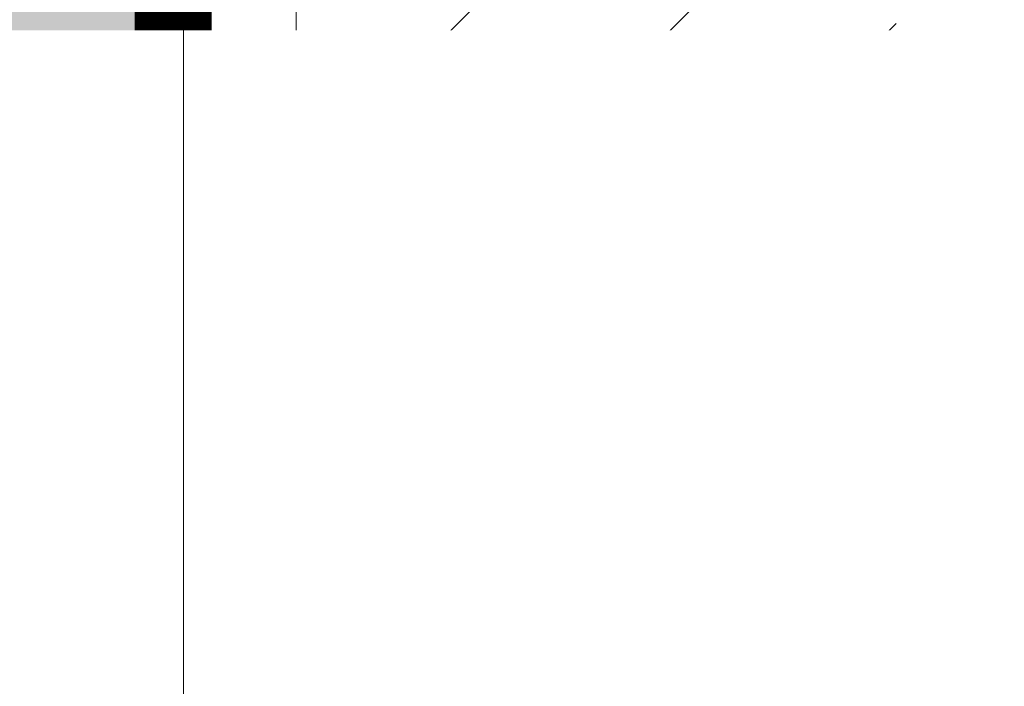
# Model space of a CAD drawing. Header units: millimetres. Extents: x -57162 to 485422, y -209335 to -9481.
# Tile 471 of 656: x 70399 to 71039, y -24162 to -23729. Entities that reach past the tile are written whole.
import ezdxf
from ezdxf import colors
from ezdxf.entities.mleader import LeaderData, LeaderLine
from ezdxf.math import Vec2, Vec3

# ---------------------------------------------------------------- set-up
doc = ezdxf.new("R2010")
doc.units = ezdxf.units.MM
doc.linetypes.add('-D1d1-15x02', pattern=[19, 15, -2, 0, -2])
doc.linetypes.add('DASHDOT', pattern=[25.4, 12.7, -6.35, 0, -6.35])
doc.layers.get('Defpoints').update_dxf_attribs({"color": 31})
for name, color, linetype, lineweight in [('dim_light', 12, 'Continuous', 9), ('light_pot', 52, 'Continuous', 15), ('Марки дверей', 7, 'Continuous', 9), ('Несущие колонны', 7, 'Continuous', 5), ('Общие ребра', 7, 'Continuous', 5), ('Оси', 7, 'Continuous', 5), ('Перекрытия', 7, 'Continuous', 5)]:
    doc.layers.add(name, color=color, linetype=linetype, lineweight=lineweight)
for name, color, linetype, lineweight, true_color in [('dim_razv', 7, 'DASHDOT', 9, 0x183018), ('EOM vinoski', 7, 'Continuous', 5, 0x423200), ('pol', 7, 'Continuous', 15, 0x55666d), ('pot sh', 7, 'Continuous', 15, 0x261e3e), ('wall_new', 7, 'Continuous', 30, 0x003d7a)]:
    doc.layers.add(name, color=color, linetype=linetype, lineweight=lineweight, true_color=true_color)
doc.styles.add('fl_iso paper', font='isocpeur.ttf', dxfattribs={"width": 0.8, "oblique": 10})
doc.dimstyles.new('In tre 1_75', dxfattribs={"dimtxt": 220, "dimasz": 120, "dimexe": 60, "dimexo": 10, "dimgap": 50, "dimtad": 1, "dimdec": 0, "dimrnd": 5, "dimzin": 0, "dimdsep": 46, "dimtxsty": 'fl_iso paper', "dimblk": 'ARCHTICK', "dimcen": 0, "dimdle": 60, "dimadec": 0, "dimazin": 0, "dimtfac": 1, "dimtdec": 0, "dimtofl": 0, "dimtmove": 1, "dimatfit": 1, "dimfxl": 1, "dimtfill": 1, "dimtolj": 1, "dimtzin": 0, "dimarcsym": 1})

# ---------------------------------------------------------------- blocks, each defined once
blk = doc.blocks.new('*U740')
at = {"layer": 'dim_razv', "true_color": 0xff9494}
h = blk.add_hatch(color=21, dxfattribs=at)
h.dxf.hatch_style = 1
edge = h.paths.add_edge_path()
edge.add_arc((0, 0), 30, 0, 360)
at = {"layer": 'dim_razv', "color": 1, "true_color": 0xeb0000}
blk.add_circle((0, 0), 30, dxfattribs=at)
blk = doc.blocks.new('*U741')
at = {"layer": 'dim_razv', "color": 0, "linetype": 'ByBlock', "lineweight": -2, "transparency": 16777216}
for p in [(4.286263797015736e-14, 700), (2.143131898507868e-14, 350)]:
    blk.add_blockref('*U740', p, dxfattribs=at)
blk = doc.blocks.new('_ArchTick')
at = {"color": 0, "linetype": 'ByBlock', "lineweight": 9, "const_width": 0.15}
blk.add_lwpolyline([(-0.5, -0.5), (0.5, 0.5)], dxfattribs=at)
blk = doc.blocks.new('*D754')
at = {"layer": 'Defpoints', "color": 0, "transparency": 16777216}
for p in [(70499.11951213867, -23609.07333284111), (69940.03623269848, -24769.07333284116), (70499.11951213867, -24769.07333284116)]:
    blk.add_point(p, dxfattribs=at)
at = {"layer": 'Марки дверей', "color": 0, "lineweight": -2, "transparency": 16777216}
for p, q in [((69940.03623269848, -23549.07333284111), (69940.03623269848, -24829.07333284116)), ((70489.11951213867, -23609.07333284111), (69880.03623269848, -23609.07333284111)), ((70489.11951213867, -24769.07333284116), (69880.03623269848, -24769.07333284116))]:
    blk.add_line(p, q, dxfattribs=at)
at = {"layer": 'Марки дверей', "color": 0, "lineweight": -2, "transparency": 16777216, "xscale": 120, "yscale": 120, "zscale": 120}
for p, rotation in [((69940.03623269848, -23609.07333284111), 90), ((69940.03623269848, -24769.07333284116), 270)]:
    blk.add_blockref('_ArchTick', p, dxfattribs=dict(at, rotation=rotation))
at = {"layer": 'Марки дверей', "color": 0, "transparency": 16777216, "insert": (69780.03623269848, -24189.07333284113), "char_height": 220, "attachment_point": 5, "rotation": 90, "style": 'fl_iso paper', "bg_fill": 3, "box_fill_scale": 1.1, "bg_fill_color": 256, "bg_fill_true_color": 13158600, "bg_fill_transparency": 0}
blk.add_mtext('\\A1;1160', dxfattribs=at)
blk = doc.blocks.new('*U783')
at = {"layer": 'light_pot', "linetype": 'ByBlock', "transparency": 33554610}
h = blk.add_hatch(color=256, dxfattribs=at)
h.dxf.hatch_style = 1
edge = h.paths.add_edge_path()
edge.add_arc((0, 0), 30, 0, 360)
at = {"layer": 'light_pot', "linetype": 'ByBlock'}
blk.add_circle((0, 0), 30, dxfattribs=at)
blk = doc.blocks.new('*U784')
at = {"layer": 'light_pot', "color": 0, "linetype": 'ByBlock', "lineweight": -2, "transparency": 16777216}
for p in [(350, 0), (700, 0)]:
    blk.add_blockref('*U783', p, dxfattribs=at)
blk = doc.blocks.new('_DOT')
at = {"color": 0, "linetype": 'ByBlock'}
blk.add_line((-0.5, 0), (-1, 0), dxfattribs=at)
at = {"color": 0, "linetype": 'ByBlock', "const_width": 0.5}
blk.add_lwpolyline([(-0.25, 0, 1), (0.25, 0, 1)], format="xyb", close=True, dxfattribs=at)

msp = doc.modelspace()

# ---------------------------------------------------------------- hatches: boundary and pattern name
at = {"layer": 'pol'}
h = msp.add_hatch(dxfattribs=at)
h.set_pattern_fill('AR-B816', color=256, scale=3, angle=90)
h.set_pattern_definition([(90, (65629.11951209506, -23689.07333285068), (-609.5999999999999, 3.732723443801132e-14), []), (180, (65629.11951209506, -23689.07333285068), (-609.5999999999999, -609.5999999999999), [609.5999999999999, -609.5999999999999])])
edge = h.paths.add_edge_path()
edge.add_line((58029.11951211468, -33989.07333287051), (58029.11951211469, -32389.07333286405))
edge.add_line((58029.11951211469, -32389.07333286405), (65629.11984919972, -32389.07526452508))
edge.add_line((65629.11984919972, -32389.07526452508), (65629.11984919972, -25609.07333285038))
edge.add_line((65629.11984919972, -25609.07333285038), (65629.11951208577, -25609.07333283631))
edge.add_line((65629.11951208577, -25609.07333283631), (65629.1195120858, -24689.07333285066))
edge.add_line((65629.1195120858, -24689.07333285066), (65629.11951209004, -24689.07333285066))
edge.add_line((65629.11951209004, -24689.07333285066), (65629.11951209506, -23689.07333285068))
edge.add_line((65629.11951209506, -23689.07333285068), (64929.11951213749, -23689.07333285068))
edge.add_line((64929.11951213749, -23689.07333285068), (64929.11984921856, -19949.07333285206))
edge.add_line((64929.11984921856, -19949.07333285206), (64929.11984921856, -18849.07333285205))
edge.add_line((64929.11984921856, -18849.07333285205), (64929.11951213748, -18749.07333285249))
edge.add_line((64929.11951213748, -18749.07333285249), (65229.11951213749, -18749.07333285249))
edge.add_line((65229.11951213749, -18749.07333285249), (65229.11951213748, -17449.07333285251))
edge.add_line((65229.11951213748, -17449.07333285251), (64929.11984921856, -17449.07333285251))
edge.add_line((64929.11984921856, -17449.07333285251), (64929.11984921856, -16402.75235683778))
edge.add_line((64929.11984921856, -16402.75235683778), (66956.9052384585, -16048.87254699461))
edge.add_line((66956.9052384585, -16048.87254699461), (67025.67175257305, -16442.91518156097))
edge.add_line((67025.67175257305, -16442.91518156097), (67419.71631880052, -16374.1483303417))
edge.add_line((67419.71631880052, -16374.1483303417), (67350.94884319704, -15980.100186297))
edge.add_line((67350.94884319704, -15980.100186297), (67477.41018830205, -15958.03441888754))
edge.add_arc((68079.03680542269, -19406.02287268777), 3500.082708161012, 0.0016709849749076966, 99.89768266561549, ccw=False)
edge.add_line((71579.1195120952, -19405.9207956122), (71579.09736741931, -19409.0733328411))
edge.add_line((71579.09736741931, -19409.0733328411), (70499.0970303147, -19409.0733328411))
edge.add_line((70499.0970303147, -19409.0733328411), (70499.0970303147, -20569.07333284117))
edge.add_line((70499.0970303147, -20569.07333284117), (71579.15426747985, -20569.03418163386))
edge.add_line((71579.15426747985, -20569.03418163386), (71579.15426747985, -23609.07333284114))
edge.add_line((71579.15426747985, -23609.07333284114), (70499.11951213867, -23609.07333284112))
edge.add_line((70499.11951213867, -23609.07333284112), (70499.11951213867, -24769.07333284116))
edge.add_line((70499.11951213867, -24769.07333284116), (71579.14149185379, -24769.07333284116))
edge.add_line((71579.14149185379, -24769.07333284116), (71579.09703031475, -28309.07333287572))
edge.add_line((71579.09703031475, -28309.07333287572), (70499.0970303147, -28309.07333287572))
edge.add_line((70499.0970303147, -28309.07333287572), (70499.11945653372, -29469.09575908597))
edge.add_line((70499.11945653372, -29469.09575908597), (71579.14149179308, -29469.07333287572))
edge.add_line((71579.14149179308, -29469.07333287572), (71579.09735795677, -34259.0733328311))
edge.add_line((71579.09735795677, -34259.0733328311), (70499.1195121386, -34259.07333283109))
edge.add_line((70499.1195121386, -34259.07333283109), (70499.119512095, -35419.07333287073))
edge.add_line((70499.119512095, -35419.07333287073), (71579.09736175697, -35419.07332907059))
edge.add_line((71579.09736175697, -35419.07332907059), (71569.8344383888, -36829.08094302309))
edge.add_line((71569.8344383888, -36829.08094302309), (67589.11951209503, -36829.07333287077))
edge.add_line((67589.11951209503, -36829.07333287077), (67589.11951209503, -36229.0733328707))
edge.add_line((67589.11951209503, -36229.0733328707), (66589.11951209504, -36229.07333287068))
edge.add_line((66589.11951209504, -36229.07333287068), (66589.11951209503, -36009.07333287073))
edge.add_line((66589.11951209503, -36009.07333287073), (66389.11951209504, -36009.07333287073))
edge.add_line((66389.11951209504, -36009.07333287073), (66389.11951209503, -35109.07333287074))
edge.add_line((66389.11951209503, -35109.07333287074), (66589.11951209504, -35109.07333287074))
edge.add_line((66589.11951209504, -35109.07333287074), (66589.11951209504, -33989.07333286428))
edge.add_line((66589.11951209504, -33989.07333286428), (58929.11951211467, -33989.07333287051))
edge.add_line((58929.11951211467, -33989.07333287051), (58929.11951211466, -34189.07333287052))
edge.add_line((58929.11951211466, -34189.07333287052), (58129.11951211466, -34189.07333287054))
edge.add_line((58129.11951211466, -34189.07333287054), (58129.11951211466, -33989.07333287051))
edge.add_line((58129.11951211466, -33989.07333287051), (58029.11951211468, -33989.07333287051))
edge = h.paths.add_edge_path(flags=16)
edge.add_arc((69441.03306440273, -17785.74891107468), 1459.500000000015, 0, 360)
at = {"layer": 'pol', "true_color": 0xa6a6a6}
h = msp.add_hatch(color=253, dxfattribs=at)
h.dxf.hatch_style = 1
edge = h.paths.add_edge_path()
edge.add_line((58029.11951211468, -33989.07333287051), (58029.11951211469, -32389.07333286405))
edge.add_line((58029.11951211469, -32389.07333286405), (65629.11984919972, -32389.07526452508))
edge.add_line((65629.11984919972, -32389.07526452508), (65629.11984919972, -25609.07333285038))
edge.add_line((65629.11984919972, -25609.07333285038), (65629.11951208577, -25609.07333283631))
edge.add_line((65629.11951208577, -25609.07333283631), (65629.1195120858, -24689.07333285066))
edge.add_line((65629.1195120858, -24689.07333285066), (65629.11951209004, -24689.07333285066))
edge.add_line((65629.11951209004, -24689.07333285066), (65629.11951209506, -23689.07333285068))
edge.add_line((65629.11951209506, -23689.07333285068), (64929.11951213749, -23689.07333285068))
edge.add_line((64929.11951213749, -23689.07333285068), (64929.11984921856, -19949.07333285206))
edge.add_line((64929.11984921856, -19949.07333285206), (64929.11984921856, -18849.07333285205))
edge.add_line((64929.11984921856, -18849.07333285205), (64929.11951213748, -18749.07333285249))
edge.add_line((64929.11951213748, -18749.07333285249), (65229.11951213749, -18749.07333285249))
edge.add_line((65229.11951213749, -18749.07333285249), (65229.11951213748, -17449.07333285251))
edge.add_line((65229.11951213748, -17449.07333285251), (64929.11984921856, -17449.07333285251))
edge.add_line((64929.11984921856, -17449.07333285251), (64929.11984921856, -16402.75235683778))
edge.add_line((64929.11984921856, -16402.75235683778), (66956.9052384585, -16048.87254699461))
edge.add_line((66956.9052384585, -16048.87254699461), (67025.67175257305, -16442.91518156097))
edge.add_line((67025.67175257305, -16442.91518156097), (67419.71631880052, -16374.1483303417))
edge.add_line((67419.71631880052, -16374.1483303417), (67350.94884319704, -15980.100186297))
edge.add_line((67350.94884319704, -15980.10018629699), (67477.41018830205, -15958.03441888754))
edge.add_arc((68079.03680542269, -19406.02287268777), 3500.082708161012, 0.0016709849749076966, 99.89768266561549, ccw=False)
edge.add_line((71579.1195120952, -19405.9207956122), (71579.09736741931, -19409.0733328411))
edge.add_line((71579.09736741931, -19409.0733328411), (70499.0970303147, -19409.0733328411))
edge.add_line((70499.0970303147, -19409.0733328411), (70499.0970303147, -20569.07333284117))
edge.add_line((70499.0970303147, -20569.07333284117), (71579.15426747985, -20569.03418163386))
edge.add_line((71579.15426747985, -20569.03418163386), (71579.15426747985, -23609.07333284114))
edge.add_line((71579.15426747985, -23609.07333284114), (70499.11951213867, -23609.07333284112))
edge.add_line((70499.11951213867, -23609.07333284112), (70499.11951213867, -24769.07333284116))
edge.add_line((70499.11951213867, -24769.07333284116), (71579.14149185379, -24769.07333284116))
edge.add_line((71579.14149185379, -24769.07333284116), (71579.09703031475, -28309.07333287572))
edge.add_line((71579.09703031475, -28309.07333287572), (70499.0970303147, -28309.07333287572))
edge.add_line((70499.0970303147, -28309.07333287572), (70499.11945653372, -29469.09575908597))
edge.add_line((70499.11945653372, -29469.09575908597), (71579.14149179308, -29469.07333287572))
edge.add_line((71579.14149179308, -29469.07333287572), (71579.09735795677, -34259.0733328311))
edge.add_line((71579.09735795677, -34259.0733328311), (70499.1195121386, -34259.07333283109))
edge.add_line((70499.1195121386, -34259.07333283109), (70499.119512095, -35419.07333287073))
edge.add_line((70499.119512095, -35419.07333287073), (71579.09736175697, -35419.07332907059))
edge.add_line((71579.09736175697, -35419.07332907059), (71569.8344383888, -36829.08094302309))
edge.add_line((71569.8344383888, -36829.08094302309), (67589.11951209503, -36829.07333287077))
edge.add_line((67589.11951209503, -36829.07333287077), (67589.11951209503, -36229.0733328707))
edge.add_line((67589.11951209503, -36229.0733328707), (66589.11951209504, -36229.07333287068))
edge.add_line((66589.11951209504, -36229.07333287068), (66589.11951209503, -36009.07333287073))
edge.add_line((66589.11951209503, -36009.07333287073), (66389.11951209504, -36009.07333287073))
edge.add_line((66389.11951209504, -36009.07333287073), (66389.11951209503, -35109.07333287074))
edge.add_line((66389.11951209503, -35109.07333287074), (66589.11951209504, -35109.07333287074))
edge.add_line((66589.11951209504, -35109.07333287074), (66589.11951209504, -33989.07333286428))
edge.add_line((66589.11951209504, -33989.07333286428), (58929.11951211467, -33989.07333287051))
edge.add_line((58929.11951211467, -33989.07333287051), (58929.11951211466, -34189.07333287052))
edge.add_line((58929.11951211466, -34189.07333287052), (58129.11951211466, -34189.07333287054))
edge.add_line((58129.11951211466, -34189.07333287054), (58129.11951211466, -33989.07333287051))
edge.add_line((58129.11951211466, -33989.07333287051), (58029.11951211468, -33989.07333287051))
edge = h.paths.add_edge_path(flags=16)
edge.add_arc((69441.03306440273, -17785.74891107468), 1459.500000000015, 0, 360)
at = {"layer": 'pol', "true_color": 0xf3f1e7}
h = msp.add_hatch(color=7, dxfattribs=at)
h.dxf.hatch_style = 1
edge = h.paths.add_edge_path()
edge.add_line((68067.51951209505, -36829.07333287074), (68067.51951209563, -35271.47418026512))
edge.add_arc((68677.11951209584, -35271.47418026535), 609.6000000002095, 90.0000000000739, 179.9999999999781, ccw=False)
edge.add_arc((68677.11951209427, -34052.27418026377), 609.600000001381, 270.0000000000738, 360.0000796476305)
edge.add_line((69286.71951209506, -34052.27333285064), (69286.71951209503, -32223.47333285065))
edge.add_arc((68677.11951209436, -32223.47333285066), 609.6000000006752, 6.838609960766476e-13, 90.00008469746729)
edge.add_arc((68677.11770981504, -31004.27513512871), 609.5981977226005, 179.9998306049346, 270.00008469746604, ccw=False)
edge.add_line((68067.51951209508, -31004.27333285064), (68067.51951209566, -26737.07333285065))
edge.add_arc((68677.11951209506, -26737.07333285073), 609.5999999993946, 90, 179.9999999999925, ccw=False)
edge.add_arc((68677.11951209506, -25517.87333285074), 609.6000000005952, 270, 359.9999203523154)
edge.add_line((69286.71951209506, -25517.87418026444), (69286.71951209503, -23079.47333285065))
edge.add_arc((68677.11951209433, -23079.47333285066), 609.6000000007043, 6.838609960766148e-13, 89.9999144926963)
edge.add_arc((68677.12133161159, -21860.27151333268), 609.6018195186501, 180.0001710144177, 269.99991449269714, ccw=False)
edge.add_line((68067.51951209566, -21860.27333285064), (68067.51951209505, -18279.30819994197))
edge.add_arc((69406.16056451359, -17814.09120305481), 1417.175614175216, 199.1638375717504, 239.0404766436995)
edge.add_line((68677.11951209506, -19029.36313365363), (68677.11951209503, -21250.67333285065))
edge.add_arc((69286.7195120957, -21250.67333285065), 609.6000000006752, 179.9999999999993, 270.0000869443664)
edge.add_arc((69286.7213621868, -22469.87148276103), 609.5981499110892, -0.00017388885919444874, 90.00008694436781, ccw=False)
edge.add_line((69896.31951209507, -22469.87333285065), (69896.31951209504, -26127.47333285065))
edge.add_arc((69286.72035950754, -26127.47333285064), 609.5991525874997, 269.99992035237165, 359.9999999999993, ccw=False)
edge.add_arc((69286.71866468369, -27346.67163802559), 609.5991525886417, 89.99992035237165, 180.0000796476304)
edge.add_line((68677.11951209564, -27346.67248543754), (68677.11951209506, -30394.67333285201))
edge.add_arc((69286.71951209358, -30394.67333285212), 609.5999999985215, 179.9999999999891, 270.0000000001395)
edge.add_arc((69286.71951209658, -31613.87333284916), 609.5999999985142, -1.4358647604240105e-10, 90.00000000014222, ccw=False)
edge.add_line((69896.31951209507, -31613.87333285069), (69896.31951209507, -34661.87333285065))
edge.add_arc((69286.7203412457, -34661.87333285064), 609.5991708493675, 269.9999220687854, 359.9999999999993, ccw=False)
edge.add_arc((69286.71868294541, -35881.07167455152), 609.5991708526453, 89.9999220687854, 180.0001558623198)
edge.add_line((68677.11951209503, -35881.07333285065), (68677.11951209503, -36829.08287468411))
edge.add_line((68677.11951209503, -36829.08287468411), (68067.51951209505, -36829.07333287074))
edge = h.paths.add_edge_path()
edge.add_line((69286.74987856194, -36829.04690415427), (69286.71951209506, -36490.6733328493))
edge.add_arc((69896.26481001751, -36490.61863077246), 609.5453003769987, 89.9948581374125, 180.005141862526, ccw=False)
edge.add_arc((69896.37421417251, -35271.52803492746), 609.5453003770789, 269.9948581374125, 360.0051418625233)
edge.add_line((70505.91951209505, -35271.47333285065), (70505.91951209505, -31004.27333284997))
edge.add_arc((69896.31951209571, -31004.27333284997), 609.5999999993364, 0, 90.00000000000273)
edge.add_arc((69896.31951209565, -29785.07333285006), 609.6000000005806, 180.0000000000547, 270.00000000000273, ccw=False)
edge.add_line((69286.71951209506, -29785.07333285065), (69286.71951209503, -27956.27333285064))
edge.add_arc((69896.31951209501, -27956.27333285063), 609.5999999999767, 90.00000000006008, 180.0000000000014, ccw=False)
edge.add_arc((69896.31951209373, -26737.07333284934), 609.6000000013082, 270.0000000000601, 359.9999999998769)
edge.add_line((70505.91951209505, -26737.07333285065), (70505.91951209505, -21860.27333285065))
edge.add_arc((69896.31951209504, -21860.27333285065), 609.6000000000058, 0, 89.99999999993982)
edge.add_arc((69896.31951209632, -20641.0733328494), 609.60000000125, 180.0000000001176, 269.99999999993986, ccw=False)
edge.add_line((69286.71951209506, -20641.07333285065), (69286.71951209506, -19245.40032185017))
edge.add_arc((69451.59110260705, -17741.71693033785), 1512.695072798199, 263.7427906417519, 374.9184847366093)
edge.add_arc((68078.84002044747, -19405.97600222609), 3500.258717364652, -0.05070025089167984, 35.925045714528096, ccw=False)
edge.add_line((71579.09736741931, -19409.0733328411), (70499.0970303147, -19409.0733328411))
edge.add_line((70499.0970303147, -19409.0733328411), (70499.0970303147, -20569.07333284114))
edge.add_line((70499.0970303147, -20569.07333284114), (71579.09730562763, -20569.03418369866))
edge.add_line((71579.09730562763, -20569.03418369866), (71579.09730562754, -23609.07333284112))
edge.add_line((71579.09730562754, -23609.07333284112), (70505.91951209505, -23609.07333284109))
edge.add_line((70505.91951209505, -23609.07333284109), (70505.91951209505, -24769.07333284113))
edge.add_line((70505.91951209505, -24769.07333284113), (71579.1414918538, -24769.07333284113))
edge.add_line((71579.1414918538, -24769.07333284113), (71579.09703031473, -28309.07333287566))
edge.add_line((71579.09703031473, -28309.07333287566), (70499.09703071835, -28309.09421205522))
edge.add_line((70499.09703071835, -28309.09421205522), (70499.09703071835, -29469.07333287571))
edge.add_line((70499.09703071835, -29469.07333287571), (71579.09733944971, -29469.0733337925))
edge.add_line((71579.09733944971, -29469.0733337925), (71579.09733944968, -34259.07333283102))
edge.add_line((71579.09733944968, -34259.07333283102), (70505.91951209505, -34259.07333283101))
edge.add_line((70505.91951209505, -34259.07333283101), (70505.91951617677, -35419.07333284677))
edge.add_line((70505.91951617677, -35419.07333284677), (71579.09736206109, -35419.07328277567))
edge.add_line((71579.09736206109, -35419.07328277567), (71579.11951209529, -36829.08094302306))
edge.add_line((71579.11951209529, -36829.08094302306), (69286.74987856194, -36829.04690415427))
at = {"layer": 'pot sh', "true_color": 0x817863}
h = msp.add_hatch(dxfattribs=at)
h.set_pattern_fill('ANSI31', color=8, scale=350, angle=315)
h.set_pattern_definition([(0, (64929.11984921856, -19509.57333287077), (3.410605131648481e-13, 1111.25), [])])
h.paths.add_polyline_path([(65629.11984919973, -32389.07526452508), (67668.61243544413, -32389.07201390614), (67668.61243544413, -19509.57333287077), (64929.11951213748, -19509.57333287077), (64929.11984921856, -23689.07333286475), (65629.11951209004, -23689.07333285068), (65629.11951209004, -24689.07333285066), (65629.11956866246, -24689.07330574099), (65629.11956866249, -25609.07330572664), (65629.11951209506, -25609.07333285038)], flags=16)
edge = h.paths.add_edge_path()
edge.add_arc((69441.0330644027, -17785.74891107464), 1459.499999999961, 74.04748908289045, 385.851943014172)
edge.add_arc((68079.0368054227, -19406.02287268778), 3500.082708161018, 0.0016709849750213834, 40.14707139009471, ccw=False)
edge.add_line((71579.11951209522, -19405.9207956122), (71579.09736741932, -19409.0733328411))
edge.add_line((71579.09736741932, -19409.0733328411), (70499.09703031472, -19409.0733328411))
edge.add_line((70499.09703031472, -19409.0733328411), (70499.09703031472, -20569.07333284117))
edge.add_line((70499.09703031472, -20569.07333284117), (71579.15426747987, -20569.03418163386))
edge.add_line((71579.15426747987, -20569.03418163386), (71579.15426747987, -23609.07333284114))
edge.add_line((71579.15426747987, -23609.07333284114), (70499.11951213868, -23609.07333284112))
edge.add_line((70499.11951213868, -23609.07333284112), (70499.11951213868, -24769.07333284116))
edge.add_line((70499.11951213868, -24769.07333284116), (71579.1414918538, -24769.07333284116))
edge.add_line((71579.1414918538, -24769.07333284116), (71579.09703031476, -28309.07333287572))
edge.add_line((71579.09703031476, -28309.07333287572), (70499.09703031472, -28309.07333287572))
edge.add_line((70499.09703031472, -28309.07333287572), (70499.11945653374, -29469.09575908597))
edge.add_line((70499.11945653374, -29469.09575908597), (71579.1414917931, -29469.07333287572))
edge.add_line((71579.1414917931, -29469.07333287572), (71579.09735795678, -34259.0733328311))
edge.add_line((71579.09735795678, -34259.0733328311), (70499.11951213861, -34259.07333283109))
edge.add_line((70499.11951213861, -34259.07333283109), (70499.11951209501, -35419.07333287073))
edge.add_line((70499.11951209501, -35419.07333287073), (71579.09736175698, -35419.07332907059))
edge.add_line((71579.09736175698, -35419.07332907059), (71579.09736741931, -36829.07526453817))
edge.add_line((71579.09736741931, -36829.07526453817), (67589.11951209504, -36829.07333287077))
edge.add_line((67589.11951209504, -36829.07333287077), (67589.11951209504, -36229.0733328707))
edge.add_line((67589.11951209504, -36229.0733328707), (66589.11951209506, -36229.07333287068))
edge.add_line((66589.11951209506, -36229.07333287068), (66589.11951209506, -33989.07333286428))
edge.add_line((66589.11951209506, -33989.07333286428), (62879.11951209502, -33989.07333286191))
edge.add_line((62879.11951209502, -33989.07333286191), (62879.11951209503, -32389.07333285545))
edge.add_line((62879.11951209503, -32389.07333285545), (65629.11984919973, -32389.07526452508))
edge.add_line((65629.11984919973, -32389.07526452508), (65629.11984919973, -25609.07333285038))
edge.add_line((65629.11984919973, -25609.07333285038), (65629.11956866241, -25609.07330572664))
edge.add_line((65629.11956866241, -25609.07330572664), (65629.11956866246, -24689.07330574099))
edge.add_line((65629.11956866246, -24689.07330574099), (65629.11951209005, -24689.07333285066))
edge.add_line((65629.11951209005, -24689.07333285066), (65629.11951209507, -23689.07333285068))
edge.add_line((65629.11951209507, -23689.07333285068), (64929.11951213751, -23689.07333285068))
edge.add_line((64929.11951213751, -23689.07333285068), (64929.11984921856, -19949.07333285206))
edge.add_line((64929.11984921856, -19949.07333285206), (64929.11984921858, -18849.07333285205))
edge.add_line((64929.11984921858, -18849.07333285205), (64929.11951213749, -18749.07333285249))
edge.add_line((64929.11951213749, -18749.07333285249), (65229.11951213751, -18749.07333285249))
edge.add_line((65229.11951213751, -18749.07333285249), (65229.1195121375, -17449.07333285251))
edge.add_line((65229.1195121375, -17449.07333285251), (64929.11984921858, -17449.07333285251))
edge.add_line((64929.11984921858, -17449.07333285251), (64929.11984921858, -16402.75235683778))
edge.add_line((64929.11984921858, -16402.75235683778), (66956.90523845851, -16048.87254699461))
edge.add_line((66956.90523845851, -16048.87254699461), (67025.67175257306, -16442.91518156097))
edge.add_line((67025.67175257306, -16442.91518156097), (67419.71631880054, -16374.1483303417))
edge.add_line((67419.71631880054, -16374.1483303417), (67350.94884319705, -15980.100186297))
edge.add_line((67350.94884319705, -15980.100186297), (67477.41018830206, -15958.03441888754))
edge.add_arc((68079.03680542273, -19406.0228726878), 3500.082708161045, 59.75236070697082, 99.89768266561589, ccw=False)
at = {"layer": 'Несущие колонны'}
h = msp.add_hatch(dxfattribs=at)
h.set_pattern_fill('FP_2', color=256, style=0, pattern_type=2)
h.set_pattern_definition([(45, (38310.39977634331, -126387.463871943), (-142.5612123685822, 142.5612123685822), []), (45, (38452.96177634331, -126387.463871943), (-142.5612123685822, 142.5612123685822), [252.016, -50.403, 16.764, -33.639])])
h.paths.add_polyline_path([(71234.82228002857, -24689.07333284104), (71579.11951209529, -24689.07333284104), (71579.09736741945, -23689.07333284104), (70579.11951213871, -23689.07333284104), (70579.11951213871, -24689.07333284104), (71179.09736741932, -24689.07333284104)])

# ---------------------------------------------------------------- linework, layer by layer
at = {"layer": 'dim_light'}
msp.add_lwpolyline([(70754.47189595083, -17149.33812723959, -0.1769812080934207), (71579.11951209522, -19405.9207956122), (71579.09736741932, -19489.0733328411), (70579.09703031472, -19489.0733328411), (70579.09703031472, -20489.07333284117), (71579.15426747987, -20489.03418163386), (71579.15426747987, -23689.07333284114), (70579.11951213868, -23689.07333284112), (70579.11951213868, -24689.07333284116), (71579.1414918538, -24689.07333284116), (71579.09703031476, -28389.07333287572)], format="xyb", dxfattribs=at)
at = {"layer": 'pol'}
msp.add_lwpolyline([(67350.94884319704, -15980.100186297), (67477.41018830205, -15958.03441888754, -0.4657553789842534), (71579.1195120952, -19405.9207956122), (71579.09736741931, -19409.0733328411), (70499.0970303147, -19409.0733328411), (70499.0970303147, -20569.07333284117), (71579.15426747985, -20569.03418163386), (71579.15426747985, -23609.07333284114), (70499.11951213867, -23609.07333284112), (70499.11951213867, -24769.07333284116), (71579.14149185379, -24769.07333284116), (71579.09703031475, -28309.07333287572)], format="xyb", dxfattribs=at)
at = {"layer": 'pot sh'}
msp.add_lwpolyline([(70754.47189595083, -17149.3381272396, -0.1769812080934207), (71579.11951209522, -19405.9207956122), (71579.09736741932, -19409.0733328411), (70499.09703031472, -19409.0733328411), (70499.09703031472, -20569.07333284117), (71579.15426747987, -20569.03418163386), (71579.15426747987, -23609.07333284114), (70499.11951213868, -23609.07333284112), (70499.11951213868, -24769.07333284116), (71579.1414918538, -24769.07333284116), (71579.09703031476, -28309.07333287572)], format="xyb", dxfattribs=at)
at = {"layer": 'wall_new', "color": 150, "lineweight": 25, "true_color": 0x007dfa, "const_width": 30}
msp.add_lwpolyline([(71579.14149186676, -23609.07333284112), (70499.11951213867, -23609.07333284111), (70499.11951213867, -24769.07333284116), (71579.14149185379, -24769.07333284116)], dxfattribs=at)
at = {"layer": 'Несущие колонны'}
msp.add_line((70579.11951213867, -23689.07333284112), (70579.11951213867, -24689.07333284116), dxfattribs=at)
at = {"layer": 'Общие ребра'}
msp.add_line((70579.11951213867, -24689.07333284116), (70579.11951213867, -23689.07333284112), dxfattribs=at)
at = {"layer": 'Оси', "linetype": '-D1d1-15x02'}
msp.add_line((37481.37901746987, -24059.07333272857), (73474.09923626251, -24059.07333272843), dxfattribs=at)
at = {"layer": 'Перекрытия'}
for p, q in [((70579.11951213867, -23689.07333284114), (70579.11951213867, -24689.07333284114)), ((70579.11951213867, -24689.07333284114), (70579.11951213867, -23689.07333284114))]:
    msp.add_line(p, q, dxfattribs=at)

# ---------------------------------------------------------------- block references
at = {"layer": 'dim_razv', "color": 1, "true_color": 0xeb0000}
msp.add_blockref('*U741', (70569.66726282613, -24539.07333293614), dxfattribs=at)
at = {"layer": 'light_pot', "linetype": 'ByBlock', "rotation": 90}
msp.add_blockref('*U784', (70569.64478100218, -24539.07333293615), dxfattribs=at)

# ---------------------------------------------------------------- next in the draw order: dimensions: what is measured, and where the dimension line sits
at = {"layer": 'Марки дверей'}
dim = msp.add_linear_dim(base=(69940.03623269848, -24769.07333284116), p1=(70499.11951213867, -23609.07333284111), p2=(70499.11951213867, -24769.07333284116), angle=90, dimstyle='In tre 1_75', dxfattribs=at)
dim.commit()
dim.dimension.update_dxf_attribs({"geometry": '*D754', "text_midpoint": (69780.03623269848, -24189.07333284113)})

# ---------------------------------------------------------------- next in the draw order: linework, layer by layer
at = {"layer": 'dim_razv', "color": 40, "true_color": 0xfabb00, "const_width": 50}
msp.add_lwpolyline([(71579.07487613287, -23609.07333284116), (70499.0970303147, -23609.07333284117), (70499.0970303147, -24769.07333303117), (71579.07488012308, -24769.07332904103)], dxfattribs=at)

# ---------------------------------------------------------------- next in the draw order: leaders
at = {"layer": 'Марки дверей', "lineweight": -2, "transparency": 33554687}
ml = msp.add_multileader_mtext('Standard', dxfattribs=at)
ml.set_content('\\pxsm1,ql;ГКЛ обшивка по каркасу толщиной 75 мм, Н=4100 мм', color=256, style='fl_iso paper')
ml.set_leader_properties(lineweight=5)
ml.set_arrow_properties(name='DOT')
ml.build(insert=Vec2(0, 0))
ml.multileader.update_dxf_attribs({"has_dogleg": 0, "text_left_attachment_type": 6, "text_right_attachment_type": 6, "dogleg_length": 0.75, "arrow_head_size": 60, "scale": 40})
ctx = ml.context
ctx.base_point, ctx.scale, ctx.char_height, ctx.arrow_head_size, ctx.landing_gap_size, ctx.plane_origin, ctx.plane_x_axis, ctx.plane_y_axis = Vec3(58725.32602805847, -24160.70372554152), 40, 250, 60, 80, Vec3(60590.91756390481, -16980.78433934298), Vec3(1, -2.449293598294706e-16), Vec3(2.449293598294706e-16, 1)
ctx.left_attachment, ctx.right_attachment = 6, 6
notes = []
notes.append((ctx, [(0, (1, 1, 0), (62647.7756265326, -24160.70372554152), (-1, 2.449293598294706e-16), 30, [(0, [(65554.11951207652, -25149.07333285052)], 0, [])])]))
ctx.mtext.insert, ctx.mtext.text_direction, ctx.mtext.width, ctx.mtext.defined_height, ctx.mtext.line_spacing_factor, ctx.mtext.flow_direction = Vec3(58805.32602805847, -23860.70372554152), Vec3(1, -2.449293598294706e-16), 4067.719967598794, 979.1234546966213, 0.7, 5
ctx.mtext.has_bg_fill, ctx.mtext.bg_color, ctx.mtext.bg_scale_factor, ctx.mtext.bg_transparency, ctx.mtext.use_window_bg_color = 1, -1027028792, 1.5, 0, 1
for ctx, leaders in notes:
    for number, flags, end, landing, length, lines in leaders:
        leader = LeaderData()
        leader.index, (leader.has_last_leader_line, leader.has_dogleg_vector, leader.attachment_direction) = number, flags
        leader.last_leader_point, leader.dogleg_vector, leader.dogleg_length = Vec3(end), Vec3(landing), length
        for number, points, colour, breaks in lines:
            line = LeaderLine()
            line.index, line.vertices, line.color, line.breaks = number, Vec3.list(points), colors.encode_raw_color(colour), breaks
            leader.lines.append(line)
        ctx.leaders.append(leader)

# ---------------------------------------------------------------- next in the draw order: leaders
at = {"layer": 'EOM vinoski', "linetype": 'ByBlock', "lineweight": 0}
ml = msp.add_multileader_mtext('Standard', dxfattribs=at)
ml.set_content('Элетровывод в стене, Н=0,6м*\\Pдля подсветки стойки ресепшен\\P(высоту уточнить согласно альбому мебели)', color=256, style='fl_iso paper')
ml.set_leader_properties(lineweight=5)
ml.set_arrow_properties(name='DOT')
ml.build(insert=Vec2(0, 0))
ml.multileader.update_dxf_attribs({"has_dogleg": 0, "text_left_attachment_type": 6, "text_right_attachment_type": 6, "dogleg_length": 0.5, "arrow_head_size": 40, "scale": 40})
ctx = ml.context
ctx.base_point, ctx.scale, ctx.char_height, ctx.arrow_head_size, ctx.landing_gap_size, ctx.plane_origin = Vec3(59507.53568562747, -26145.22229135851), 40, 200, 40, 80, Vec3(64836.66050255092, -20713.40635655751)
ctx.left_attachment, ctx.right_attachment = 6, 6
notes = []
notes.append((ctx, [(0, (1, 1, 0), (62938.80108176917, -26145.22229135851), (-1, 0), 20, [(1, [(65285.63182143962, -23689.07333286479)], 0, [])])]))
ctx.mtext.insert, ctx.mtext.width, ctx.mtext.defined_height, ctx.mtext.line_spacing_factor, ctx.mtext.flow_direction = Vec3(59587.53568562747, -25885.22229135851), 3379.941721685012, 629.6778815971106, 0.9, 5
ctx.mtext.has_bg_fill, ctx.mtext.bg_color, ctx.mtext.bg_scale_factor, ctx.mtext.bg_transparency, ctx.mtext.use_window_bg_color = 1, -1027028792, 1.5, 0, 1
for ctx, leaders in notes:
    for number, flags, end, landing, length, lines in leaders:
        leader = LeaderData()
        leader.index, (leader.has_last_leader_line, leader.has_dogleg_vector, leader.attachment_direction) = number, flags
        leader.last_leader_point, leader.dogleg_vector, leader.dogleg_length = Vec3(end), Vec3(landing), length
        for number, points, colour, breaks in lines:
            line = LeaderLine()
            line.index, line.vertices, line.color, line.breaks = number, Vec3.list(points), colors.encode_raw_color(colour), breaks
            leader.lines.append(line)
        ctx.leaders.append(leader)

# ---------------------------------------------------------------- next in the draw order: linework, layer by layer
at = {"layer": 'pol'}
msp.add_lwpolyline([(69896.31951209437, -27346.67333285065, 0.4142135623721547), (70505.91951209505, -26737.07333285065), (70505.91951209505, -21860.27333285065, 0.4142135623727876), (69896.31951209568, -21250.67333285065, -0.4142135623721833), (69286.71951209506, -20641.07333285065), (69286.71951209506, -19245.40032185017, 0.5271046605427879), (70913.29787297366, -17352.28182568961, -0.1582759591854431), (71579.09736741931, -19409.0733328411), (70499.0970303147, -19409.0733328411), (70499.0970303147, -20569.07333284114), (71579.09730562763, -20569.03418369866), (71579.09730562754, -23609.07333284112), (70505.91951209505, -23609.07333284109), (70505.91951209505, -24769.07333284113), (71579.1414918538, -24769.07333284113), (71579.09703031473, -28309.07333287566)], format="xyb", dxfattribs=at)

doc.saveas('drawing.dxf')
